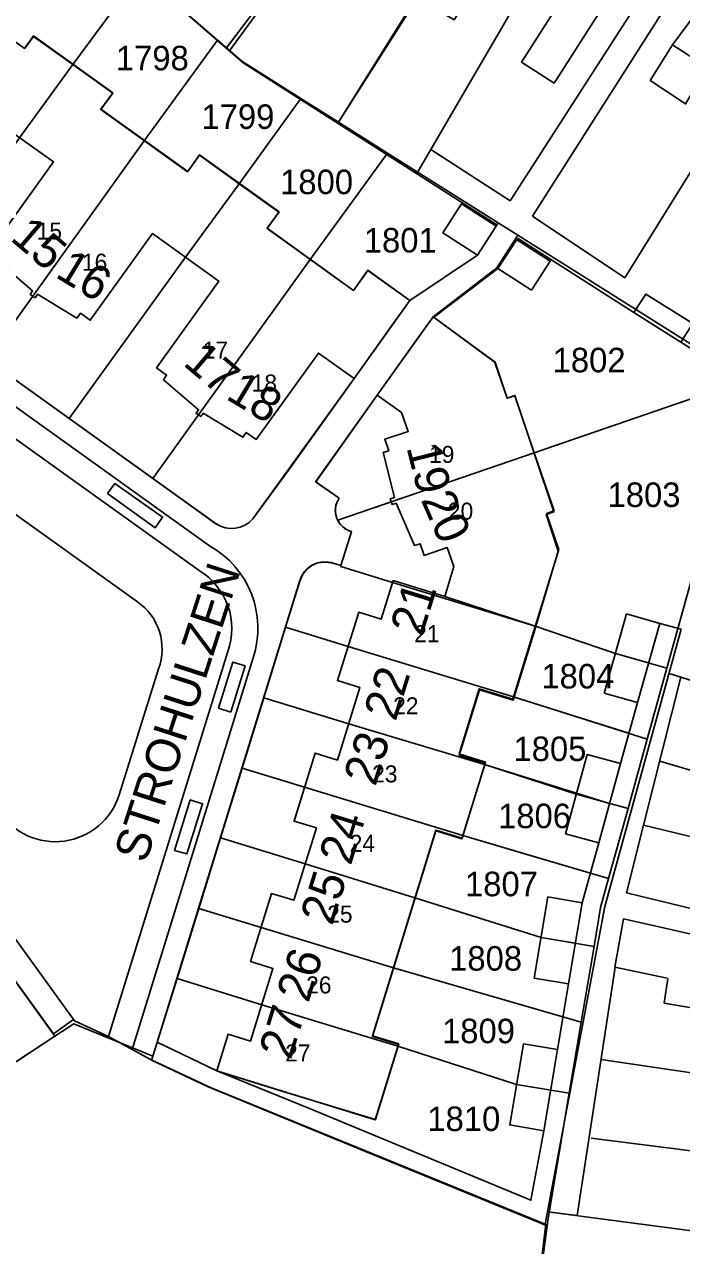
# Model space of a CAD drawing. Extents: x 148816 to 151297, y 399515 to 402500.
# Drawn here: x 149700.3 to 149748.6, y 400300.6 to 400390.2 of the extents above; entities that cross this region are included whole.
import ezdxf

# ---------------------------------------------------------------- set-up
doc = ezdxf.new("R2010")
doc.units = 0
for name, color, linetype in [('B01 Hoofdgebouw  [D] Norm', 7, 'Continuous'), ('B01 Hoofdgebouw  [T] Norm', 7, 'Continuous'), ('B01 hoofgebouw', 7, 'Continuous'), ('B07 Tussenmuur  [D] Norm', 7, 'Continuous'), ('G01 perceelsgrens', 7, 'Continuous'), ('T04 Haag heg  [D] Gem', 7, 'Continuous'), ('V00 Kant verharding algemeen  [T] Norm', 7, 'Continuous'), ('Z01 perceelnummer', 7, 'Continuous'), ('Z02 huisnummer', 7, 'Continuous'), ('Z02 Huisnummer  [Tekst] Norm', 7, 'Continuous'), ('Z06 straatnaam', 7, 'Continuous')]:
    doc.layers.add(name, color=color, linetype=linetype)

msp = doc.modelspace()

# ---------------------------------------------------------------- linework, layer by layer
at = {"layer": 'B01 Hoofdgebouw  [D] Norm'}
for points in [[(149718.314, 400398.361), (149721.155, 400396.216), (149723.708, 400394.243), (149726.708, 400398.445), (149729.162, 400396.854), (149730.856, 400399.462), (149730.577, 400399.616), (149732.733, 400402.984), (149735.061, 400401.47), (149729.183, 400392.176), (149731.865, 400390.559), (149735.561, 400396.383), (149735.435, 400396.486), (149737.54, 400399.905), (149740.147, 400398.262), (149742.88, 400396.644), (149740.724, 400393.2), (149740.495, 400393.252), (149736.799, 400387.453), (149739.216, 400385.896)], [(149746.59, 400397.48), (149739.216, 400385.896)], [(149760.926, 400325.646), (149760.059, 400322.68), (149744.519, 400326.471), (149745.771, 400331.436), (149754.545, 400329.295), (149754.876, 400330.402), (149760.429, 400328.741), (149760.526, 400329.065), (149763.176, 400328.272)], [(149757.79, 400318.47), (149758.27, 400321.401), (149744.294, 400324.542), (149743.662, 400320.999), (149747.512, 400320.187)], [(149747.538, 400320.183), (149747.278, 400318.373), (149754.765, 400317.082), (149754.526, 400315.584), (149757.368, 400315.033), (149756.943, 400312.137), (149760.583, 400311.495)]]:
    msp.add_lwpolyline(points, dxfattribs=at)
for points in [[(149746.242, 400386.1), (149748.847, 400384.381), (149750.465, 400387.04), (149747.885, 400388.708)], [(149745.065, 400369.075), (149748.506, 400366.893), (149749.379, 400368.261), (149745.937, 400370.417)]]:
    msp.add_lwpolyline(points, close=True, dxfattribs=at)
at = {"layer": 'B01 Hoofdgebouw  [T] Norm'}
for p, q in [((149740.849, 400333.77), (149743.276, 400333.015)), ((149738.244, 400323.178), (149740.749, 400322.756)), ((149736.451, 400312.395), (149738.956, 400311.972))]:
    msp.add_line(p, q, dxfattribs=at)
for points in [[(149697.413, 400390.558), (149700.335, 400388.455), (149700.995, 400389.372), (149706.797, 400385.194), (149705.938, 400384.001), (149712.303, 400379.423), (149713.179, 400380.641), (149719.007, 400376.447), (149718.142, 400375.245), (149724.473, 400370.689), (149725.536, 400372.166), (149728.611, 400369.952), (149724.513, 400364.225), (149721.902, 400366.087), (149717.338, 400359.75)], [(149697.852, 400373.735), (149702.442, 400380.136), (149697.513, 400383.627)], [(149734.949, 400375.413), (149733.576, 400373.274), (149731.024, 400374.911), (149732.397, 400377.051), (149734.949, 400375.413)], [(149717.338, 400359.75), (149716.605, 400360.266), (149716.363, 400359.912), (149713.452, 400361.67), (149713.264, 400361.419), (149712.92, 400361.672), (149713.104, 400361.922), (149710.522, 400364.112), (149710.759, 400364.47), (149710.02, 400365), (149714.589, 400371.371), (149709.721, 400374.862), (149705.152, 400368.491), (149704.431, 400369.011), (149704.174, 400368.651), (149701.278, 400370.406), (149701.107, 400370.142), (149700.746, 400370.391), (149700.916, 400370.649), (149698.35, 400372.853)], [(149737.542, 400370.708), (149734.996, 400372.352), (149736.371, 400374.484), (149738.918, 400372.841), (149737.542, 400370.708)], [(149733.73, 400341.374), (149732.239, 400336.552), (149734.15, 400335.961), (149732.436, 400330.42), (149730.525, 400331.011), (149725.858, 400315.926), (149727.778, 400315.332), (149726.063, 400309.791), (149714.437, 400313.389), (149715.272, 400316.083), (149716.915, 400315.574), (149718.563, 400320.905), (149716.92, 400321.413), (149718.461, 400326.403), (149720.103, 400325.921), (149721.751, 400331.231), (149720.113, 400331.729), (149721.654, 400336.716), (149723.3, 400336.211), (149724.952, 400341.525), (149723.3, 400342.039), (149724.859, 400347.053), (149726.512, 400346.543), (149727.393, 400349.385), (149731.175, 400348.212), (149731.849, 400350.422), (149731.36, 400351.808), (149729.655, 400351.233), (149729.367, 400352.086), (149728.959, 400351.951), (149727.601, 400355.059), (149727.307, 400354.961), (149727.169, 400355.373), (149727.477, 400355.472), (149726.649, 400358.777), (149727.068, 400358.919), (149726.786, 400359.774), (149728.495, 400360.338), (149728.011, 400361.728), (149726.222, 400362.998), (149730.312, 400368.739), (149734.88, 400365.414), (149735.766, 400362.769), (149736.319, 400362.976), (149739.186, 400354.424), (149738.627, 400354.236), (149739.503, 400351.545), (149737.776, 400345.757)], [(149730.312, 400368.739), (149734.88, 400365.414)], [(149726.222, 400362.998), (149728.011, 400361.728)], [(149726.786, 400359.774), (149727.068, 400358.919), (149726.649, 400358.777), (149727.477, 400355.472), (149727.169, 400355.373), (149727.307, 400354.961)], [(149727.393, 400349.385), (149726.512, 400346.543), (149724.859, 400347.053), (149723.3, 400342.039)], [(149737.776, 400345.757), (149736.198, 400340.616), (149733.73, 400341.374)], [(149723.3, 400336.211), (149721.654, 400336.716), (149720.108, 400331.741)], [(149716.92, 400321.413), (149718.461, 400326.403)]]:
    msp.add_lwpolyline(points, dxfattribs=at)
for points in [[(149742.888, 400341.115), (149744.519, 400346.933), (149746.961, 400346.241), (149745.314, 400340.428)], [(149740.033, 400330.8), (149741.632, 400336.619), (149744.081, 400335.946), (149742.482, 400330.127)], [(149737.744, 400320.2), (149738.745, 400326.156), (149741.25, 400325.735), (149740.249, 400319.779)], [(149738.451, 400308.986), (149735.948, 400309.42), (149736.954, 400315.373), (149739.459, 400314.95)]]:
    msp.add_lwpolyline(points, close=True, dxfattribs=at)
at = {"layer": 'B01 hoofgebouw'}
for points in [[(149700.976, 400389.324), (149700.372, 400388.485)], [(149703.883, 400387.264), (149700.984, 400389.335)], [(149716.091, 400378.522), (149713.169, 400380.614), (149712.295, 400379.393), (149705.922, 400383.957), (149706.797, 400385.178), (149703.883, 400387.264)], [(149697.852, 400373.735), (149702.442, 400380.136), (149697.513, 400383.627)], [(149728.61, 400369.95), (149725.527, 400372.158), (149724.469, 400370.681), (149718.132, 400375.219), (149719.004, 400376.436), (149716.091, 400378.522)], [(149731.024, 400374.911), (149732.397, 400377.051)], [(149732.397, 400377.051), (149734.949, 400375.413)], [(149727.423, 400368.291), (149724.513, 400364.225), (149721.902, 400366.087), (149717.338, 400359.75), (149716.605, 400360.266), (149716.363, 400359.912), (149713.452, 400361.67), (149713.264, 400361.419), (149712.92, 400361.672), (149713.104, 400361.922), (149710.522, 400364.112), (149710.759, 400364.47), (149710.02, 400365), (149714.589, 400371.371), (149709.721, 400374.862), (149705.152, 400368.491), (149704.431, 400369.011), (149704.174, 400368.651), (149701.278, 400370.406), (149701.107, 400370.142), (149700.746, 400370.391), (149700.916, 400370.649), (149698.35, 400372.853)], [(149733.576, 400373.274), (149731.024, 400374.911)], [(149734.949, 400375.413), (149733.576, 400373.274)], [(149734.996, 400372.352), (149736.371, 400374.484)], [(149736.371, 400374.484), (149738.918, 400372.841)], [(149738.918, 400372.841), (149737.542, 400370.708)], [(149737.542, 400370.708), (149734.996, 400372.352)], [(149727.423, 400368.291), (149728.61, 400369.95)], [(149729.123, 400367.07), (149730.318, 400368.748)], [(149734.863, 400365.389), (149730.318, 400368.748)], [(149719.213, 400311.911), (149714.437, 400313.389), (149715.272, 400316.083), (149716.915, 400315.574), (149718.563, 400320.905), (149716.92, 400321.413), (149718.461, 400326.403), (149720.103, 400325.921), (149721.751, 400331.231), (149720.113, 400331.729), (149721.654, 400336.716), (149723.3, 400336.211), (149724.952, 400341.525), (149723.3, 400342.039), (149724.859, 400347.053), (149726.512, 400346.543), (149727.393, 400349.385), (149731.175, 400348.212), (149731.849, 400350.422), (149731.36, 400351.808), (149729.655, 400351.233), (149729.367, 400352.086), (149728.959, 400351.951), (149727.601, 400355.059), (149727.307, 400354.961), (149727.169, 400355.373), (149727.477, 400355.472), (149726.649, 400358.777), (149727.068, 400358.919), (149726.786, 400359.774), (149728.495, 400360.338), (149728.011, 400361.728), (149726.222, 400362.998), (149729.123, 400367.07)], [(149735.759, 400362.765), (149734.861, 400365.396)], [(149736.317, 400362.956), (149735.759, 400362.765)], [(149736.317, 400362.956), (149737.744, 400358.773)], [(149737.744, 400358.773), (149739.203, 400354.495)], [(149739.203, 400354.495), (149738.645, 400354.305)], [(149738.645, 400354.305), (149739.542, 400351.673)], [(149726.089, 400309.821), (149727.794, 400315.366), (149725.872, 400315.957), (149730.519, 400331.071), (149732.441, 400330.48), (149734.157, 400336.063), (149732.235, 400336.654), (149733.708, 400341.444), (149736.165, 400340.688), (149739.542, 400351.673)], [(149742.888, 400341.115), (149744.519, 400346.933)], [(149744.519, 400346.933), (149746.961, 400346.241)], [(149746.961, 400346.241), (149745.314, 400340.428)], [(149745.314, 400340.428), (149742.888, 400341.115)], [(149740.033, 400330.8), (149741.632, 400336.619)], [(149741.632, 400336.619), (149744.081, 400335.946)], [(149744.081, 400335.946), (149742.482, 400330.127)], [(149742.482, 400330.127), (149740.033, 400330.8)], [(149737.744, 400320.2), (149738.745, 400326.156)], [(149738.745, 400326.156), (149741.25, 400325.735)], [(149741.25, 400325.735), (149740.249, 400319.779)], [(149740.249, 400319.779), (149737.744, 400320.2)], [(149735.948, 400309.42), (149736.954, 400315.373)], [(149736.954, 400315.373), (149739.459, 400314.95)], [(149739.459, 400314.95), (149738.451, 400308.986)], [(149719.213, 400311.911), (149726.089, 400309.821)], [(149738.451, 400308.986), (149735.948, 400309.42)]]:
    msp.add_lwpolyline(points, dxfattribs=at)
at = {"layer": 'B07 Tussenmuur  [D] Norm'}
for p, q in [((149703.883, 400387.264), (149699.961, 400381.893)), ((149703.883, 400387.264), (149699.961, 400381.893)), ((149709.108, 400381.675), (149700.926, 400370.266)), ((149709.108, 400381.675), (149700.926, 400370.266)), ((149716.091, 400378.522), (149712.155, 400373.116)), ((149716.091, 400378.522), (149712.155, 400373.116)), ((149721.298, 400372.952), (149713.095, 400361.543)), ((149721.298, 400372.952), (149713.095, 400361.543)), ((149737.744, 400358.773), (149727.24, 400355.16)), ((149737.744, 400358.773), (149727.24, 400355.16)), ((149737.811, 400346.041), (149731.175, 400348.212)), ((149737.811, 400346.041), (149731.175, 400348.212)), ((149736.218, 400340.86), (149724.078, 400344.541)), ((149736.218, 400340.86), (149724.078, 400344.541)), ((149734.098, 400335.872), (149724.126, 400338.868)), ((149734.098, 400335.872), (149724.126, 400338.868)), ((149732.497, 400330.662), (149720.881, 400334.228)), ((149732.497, 400330.662), (149720.881, 400334.228)), ((149728.987, 400326.089), (149720.93, 400328.586)), ((149728.987, 400326.089), (149720.93, 400328.586)), ((149727.406, 400320.946), (149717.69, 400323.908)), ((149727.406, 400320.946), (149717.69, 400323.908)), ((149727.741, 400315.194), (149717.739, 400318.24)), ((149727.741, 400315.194), (149717.739, 400318.24))]:
    msp.add_line(p, q, dxfattribs=at)
at = {"layer": 'G01 perceelsgrens'}
for points in [[(149715.147, 400388.488), (149733, 400412.09)], [(149723.374, 400383.038), (149734.611, 400401.048), (149735.175, 400401.932), (149739.288, 400408.058)], [(149695.388, 400375.496), (149699.961, 400381.893), (149703.883, 400387.264), (149708.816, 400393.98)], [(149708.816, 400393.98), (149714.49, 400389.058)], [(149700.934, 400370.261), (149709.116, 400381.67), (149714.49, 400389.058)], [(149714.49, 400389.058), (149715.147, 400388.488)], [(149715.147, 400388.488), (149716.27, 400387.513)], [(149716.27, 400387.513), (149720.603, 400384.783)], [(149712.151, 400373.119), (149716.091, 400378.522), (149720.603, 400384.783)], [(149720.603, 400384.783), (149723.374, 400383.038)], [(149723.374, 400383.038), (149726.978, 400380.768)], [(149713.095, 400361.543), (149721.298, 400372.952), (149726.978, 400380.768)], [(149726.978, 400380.768), (149735.102, 400375.651)], [(149724.522, 400364.225), (149728.61, 400369.95), (149733.576, 400373.274), (149735.102, 400375.651)], [(149735.102, 400375.651), (149736.539, 400374.746)], [(149726.217, 400362.987), (149730.318, 400368.748), (149734.996, 400372.352), (149736.539, 400374.746)], [(149736.539, 400374.746), (149753.366, 400364.146)], [(149703.608, 400361.281), (149712.151, 400373.119)], [(149700.934, 400370.261), (149697.58, 400365.601)], [(149703.608, 400361.281), (149697.58, 400365.601)], [(149724.522, 400364.225), (149719.943, 400357.877)], [(149737.744, 400358.773), (149753.366, 400364.146)], [(149753.366, 400364.146), (149747.486, 400342.952)], [(149721.699, 400356.638), (149726.217, 400362.987)], [(149709.737, 400356.881), (149703.608, 400361.281)], [(149713.095, 400361.543), (149709.737, 400356.881)], [(149723.324, 400353.813), (149737.744, 400358.773)], [(149719.943, 400357.877), (149717.088, 400353.915)], [(149714.38, 400353.554), (149709.737, 400356.881)], [(149723.416, 400355.426), (149721.699, 400356.638)], [(149723.324, 400353.813), (149723.224, 400354.001), (149723.138, 400354.503), (149723.211, 400355.002), (149723.416, 400355.426)], [(149724.333, 400352.965), (149723.813, 400353.21), (149723.469, 400353.543), (149723.324, 400353.813)], [(149723.556, 400350.484), (149724.333, 400352.965)], [(149722.849, 400350.68), (149722.354, 400350.745), (149721.856, 400350.676), (149721.412, 400350.49), (149721.022, 400350.19), (149720.725, 400349.803), (149720.531, 400349.331)], [(149722.849, 400350.68), (149723.556, 400350.484)], [(149723.556, 400350.484), (149723.536, 400350.407)], [(149723.536, 400350.407), (149727.346, 400349.232), (149737.811, 400346.041)], [(149719.494, 400345.968), (149720.531, 400349.331)], [(149717.889, 400340.77), (149719.494, 400345.968)], [(149719.494, 400345.968), (149724.078, 400344.541), (149736.218, 400340.86)], [(149737.811, 400346.041), (149743.704, 400344.025), (149747.486, 400342.952)], [(149747.486, 400342.952), (149746.041, 400337.743)], [(149716.297, 400335.623), (149717.889, 400340.77)], [(149717.889, 400340.77), (149724.128, 400338.875), (149734.098, 400335.872)], [(149736.218, 400340.86), (149746.041, 400337.743)], [(149746.041, 400337.743), (149744.631, 400332.662)], [(149714.712, 400330.49), (149716.297, 400335.623)], [(149716.297, 400335.623), (149720.884, 400334.223), (149732.497, 400330.662)], [(149734.098, 400335.872), (149740.832, 400333.707), (149744.631, 400332.662)], [(149744.631, 400332.662), (149743.204, 400327.518)], [(149732.497, 400330.662), (149743.204, 400327.518)], [(149713.11, 400325.309), (149714.712, 400330.49)], [(149714.712, 400330.49), (149720.93, 400328.586), (149728.987, 400326.089)], [(149743.204, 400327.518), (149742.615, 400325.393), (149742.13, 400322.524)], [(149711.521, 400320.183), (149713.11, 400325.309)], [(149713.11, 400325.309), (149717.693, 400323.916), (149727.406, 400320.946)], [(149728.987, 400326.089), (149738.244, 400323.178), (149742.13, 400322.524)], [(149698.28, 400321.862), (149702.554, 400315.935)], [(149742.13, 400322.524), (149741.191, 400316.962)], [(149727.406, 400320.946), (149741.191, 400316.962)], [(149709.744, 400314.458), (149711.521, 400320.183)], [(149711.521, 400320.183), (149717.742, 400318.249), (149727.741, 400315.194)], [(149702.554, 400315.935), (149703.936, 400316.844), (149709.744, 400314.458)], [(149741.191, 400316.962), (149740.309, 400311.743)], [(149681.005, 400301.76), (149702.554, 400315.935)], [(149727.741, 400315.194), (149736.451, 400312.395), (149740.309, 400311.743)], [(149709.653, 400314.165), (149709.744, 400314.458)], [(149713.803, 400312.221), (149709.653, 400314.165)], [(149714.06, 400312.112), (149713.803, 400312.221)], [(149725.359, 400307.481), (149714.06, 400312.112)], [(149740.309, 400311.743), (149738.756, 400302.546)], [(149738.685, 400302.014), (149725.359, 400307.481)], [(149738.685, 400302.014), (149736.544, 400285.898), (149754.907, 400283.123), (149763.81, 400281.66)], [(149738.756, 400302.546), (149738.685, 400302.014)]]:
    msp.add_lwpolyline(points, dxfattribs=at)
msp.add_arc((149715.526, 400355.296), 2.085, 236.65606, 318.53045, dxfattribs=at)
at = {"layer": 'T04 Haag heg  [D] Gem'}
for p, q in [((149750.986, 400400.602), (149735.971, 400377.251)), ((149752.537, 400399.619), (149737.624, 400376.141)), ((149740.172, 400398.247), (149729.12, 400379.259)), ((149721.155, 400396.216), (149715.366, 400388.273)), ((149703.883, 400387.264), (149708.816, 400393.98)), ((149729.183, 400392.176), (149723.327, 400382.959)), ((149749.663, 400391.09), (149747.885, 400388.708)), ((149714.49, 400389.058), (149709.108, 400381.675)), ((149744.391, 400371.599), (149754.959, 400388.682)), ((149720.603, 400384.783), (149716.091, 400378.522)), ((149735.971, 400377.251), (149730.151, 400381.031)), ((149721.298, 400372.952), (149726.978, 400380.768)), ((149737.624, 400376.141), (149744.391, 400371.599)), ((149712.151, 400373.119), (149703.608, 400361.281)), ((149700.934, 400370.261), (149697.58, 400365.601)), ((149748.506, 400366.893), (149753.251, 400363.868)), ((149753.366, 400364.146), (149737.744, 400358.773)), ((149713.095, 400361.543), (149709.737, 400356.881)), ((149723.324, 400353.813), (149727.24, 400355.16)), ((149727.346, 400349.232), (149723.536, 400350.407)), ((149724.078, 400344.541), (149719.494, 400345.968)), ((149737.811, 400346.041), (149743.704, 400344.025)), ((149742.931, 400325.453), (149748.531, 400345.809)), ((149743.704, 400344.025), (149746.138, 400343.335)), ((149717.889, 400340.77), (149724.128, 400338.875)), ((149736.218, 400340.86), (149744.693, 400338.171)), ((149765.294, 400330.72), (149746.953, 400336.122)), ((149716.297, 400335.623), (149720.884, 400334.222)), ((149734.098, 400335.872), (149740.849, 400333.771)), ((149732.497, 400330.662), (149737.85, 400329.09)), ((149714.712, 400330.49), (149720.93, 400328.586)), ((149737.85, 400329.09), (149741.861, 400327.912)), ((149713.11, 400325.309), (149717.693, 400323.916)), ((149728.987, 400326.089), (149738.244, 400323.178)), ((149727.406, 400320.946), (149739.851, 400317.349)), ((149711.521, 400320.183), (149717.742, 400318.249)), ((149702.554, 400315.935), (149697.167, 400312.392)), ((149727.741, 400315.194), (149736.451, 400312.395)), ((149756.943, 400312.137), (149742.651, 400314.22)), ((149758.765, 400300.393), (149738.742, 400303.054))]:
    msp.add_line(p, q, dxfattribs=at)
for points in [[(149682.127, 400422.976), (149689.886, 400411.738), (149690.68, 400409.687), (149716.368, 400387.404), (149735.005, 400375.5)], [(149736.521, 400374.533), (149745.065, 400369.075)], [(149760.275, 400338.582), (149748.509, 400342.294)], [(149738.551, 400302.143), (149742.931, 400325.453)], [(149714.036, 400312.148), (149738.551, 400302.143)], [(149741.913, 400308.454), (149758.728, 400306.314)], [(149738.584, 400302.13), (149736.126, 400281.672), (149732.414, 400249.926)]]:
    msp.add_lwpolyline(points, dxfattribs=at)
at = {"layer": 'V00 Kant verharding algemeen  [T] Norm'}
for p, q in [((149733.576, 400373.274), (149734.949, 400375.413)), ((149736.455, 400374.43), (149735.08, 400372.298)), ((149728.611, 400369.952), (149733.576, 400373.274)), ((149733.576, 400373.274), (149728.611, 400369.952)), ((149730.345, 400368.701), (149735.08, 400372.298)), ((149719.965, 400357.86), (149724.513, 400364.225)), ((149748.531, 400345.809), (149746.961, 400346.241)), ((149707.277, 400333.645), (149710.161, 400342.912)), ((149744.081, 400335.946), (149745.314, 400340.428)), ((149741.25, 400325.735), (149742.482, 400330.127)), ((149739.459, 400314.95), (149740.249, 400319.779))]:
    msp.add_line(p, q, dxfattribs=at)
for points in [[(149714.385, 400353.551), (149695.436, 400367.131)], [(149693.708, 400366.385), (149713.901, 400351.935)], [(149713.146, 400350.114), (149692.557, 400364.85)], [(149726.222, 400362.998), (149721.695, 400356.644)], [(149692.359, 400359.48), (149708.615, 400347.831)], [(149719.965, 400357.86), (149717.096, 400353.919)], [(149723.413, 400355.436), (149721.695, 400356.644)], [(149722.847, 400350.701), (149723.546, 400350.501), (149724.337, 400352.977)], [(149680.945, 400348.959), (149703.987, 400317.066), (149706.488, 400315.911), (149715.253, 400344.17)], [(149714.437, 400313.389), (149710.072, 400315.501), (149720.531, 400349.384)], [(149681.513, 400345.103), (149702.461, 400316.117), (149703.917, 400317.163)], [(149717.109, 400343.715), (149708.22, 400314.959)], [(149745.771, 400331.436), (149748.509, 400342.294), (149747.64, 400342.568)], [(149743.688, 400320.995), (149740.899, 400302.767), (149738.742, 400303.054)], [(149706.488, 400315.911), (149709.572, 400314.216), (149714.036, 400312.148)], [(149714.437, 400313.389), (149721.256, 400310.626), (149737.494, 400303.893), (149738.451, 400308.986)]]:
    msp.add_lwpolyline(points, dxfattribs=at)
for points in [[(149706.424, 400355.768), (149709.925, 400353.26), (149710.466, 400354.028), (149706.945, 400356.508)], [(149715.464, 400339.719), (149714.568, 400340.008), (149715.624, 400343.404), (149716.523, 400343.124)], [(149711.343, 400329.575), (149712.496, 400333.284), (149713.397, 400333.004), (149712.252, 400329.319)]]:
    msp.add_lwpolyline(points, close=True, dxfattribs=at)
for centre, radius, start, end in [((149724.772, 400354.544), 1.626, 146.70989, 254.47879), ((149715.531, 400355.281), 2.075, 236.48605, 318.97449), ((149710.527, 400345.882), 6.93, 341.77697, 60.86122), ((149722.381, 400348.826), 1.932, 76.03428, 163.21541), ((149710.572, 400345.856), 4.976, 340.1931, 58.8432), ((149706.225, 400344.377), 4.2, 339.58245, 55.31253), ((149702.576, 400335.151), 4.936, 213.44737, 342.23947)]:
    msp.add_arc(centre, radius, start, end, dxfattribs=at)

# ---------------------------------------------------------------- texts
at = {"layer": 'Z01 perceelnummer'}
for s, p in [('1798', (149707.029, 400386.841)), ('1799', (149713.314, 400382.542)), ('1800', (149719.088, 400377.751)), ('1801', (149725.23, 400373.469)), ('1802', (149739.093, 400364.673)), ('1803', (149743.124, 400354.786)), ('1804', (149738.267, 400341.462)), ('1805', (149736.217, 400336.134)), ('1806', (149735.088, 400331.208)), ('1807', (149732.661, 400326.211)), ('1808', (149731.495, 400320.748)), ('1809', (149730.973, 400315.42)), ('1810', (149729.896, 400308.972))]:
    msp.add_text(s, height=1.8, dxfattribs=at).set_placement(p)
at = {"layer": 'Z02 huisnummer'}
for s, rotation, p in [('15', 319.3366, (149699.201, 400374.428)), ('16', 328.79051, (149702.498, 400371.711)), ('17', 319.7031, (149711.889, 400365.247)), ('18', 328.8692, (149715.023, 400362.765)), ('19', 284.06404, (149728.353, 400359.172)), ('20', 293.58999, (149729.394, 400355.327)), ('21', 72.7793, (149729.503, 400345.216)), ('22', 72.72458, (149727.566, 400338.989)), ('23', 72.72458, (149726.082, 400334.214)), ('24', 72.7793, (149724.275, 400328.401)), ('25', 72.7793, (149722.909, 400324)), ('26', 72.83405, (149721.166, 400318.321)), ('27', 72.83405, (149719.869, 400314.125))]:
    msp.add_text(s, height=2.5, rotation=rotation, dxfattribs=at).set_placement(p)
at = {"layer": 'Z02 Huisnummer  [Tekst] Norm'}
for s, p in [('15', (149701.219, 400374.417)), ('16', (149704.542, 400372.132)), ('17', (149713.404, 400365.682)), ('18', (149717.004, 400363.263)), ('19', (149730.021, 400358.022)), ('20', (149731.405, 400353.856)), ('21', (149728.933, 400344.861)), ('22', (149727.388, 400339.564)), ('23', (149725.843, 400334.567)), ('24', (149724.195, 400329.47)), ('25', (149722.547, 400324.273)), ('26', (149721.002, 400319.076)), ('27', (149719.457, 400314.079))]:
    msp.add_text(s, height=1.25, dxfattribs=at).set_placement(p)
at = {"layer": 'Z06 straatnaam'}
msp.add_text('STROHULZEN', height=2.5, rotation=72.05444, dxfattribs=at).set_placement((149709.231, 400328.566))

doc.saveas('drawing.dxf')
